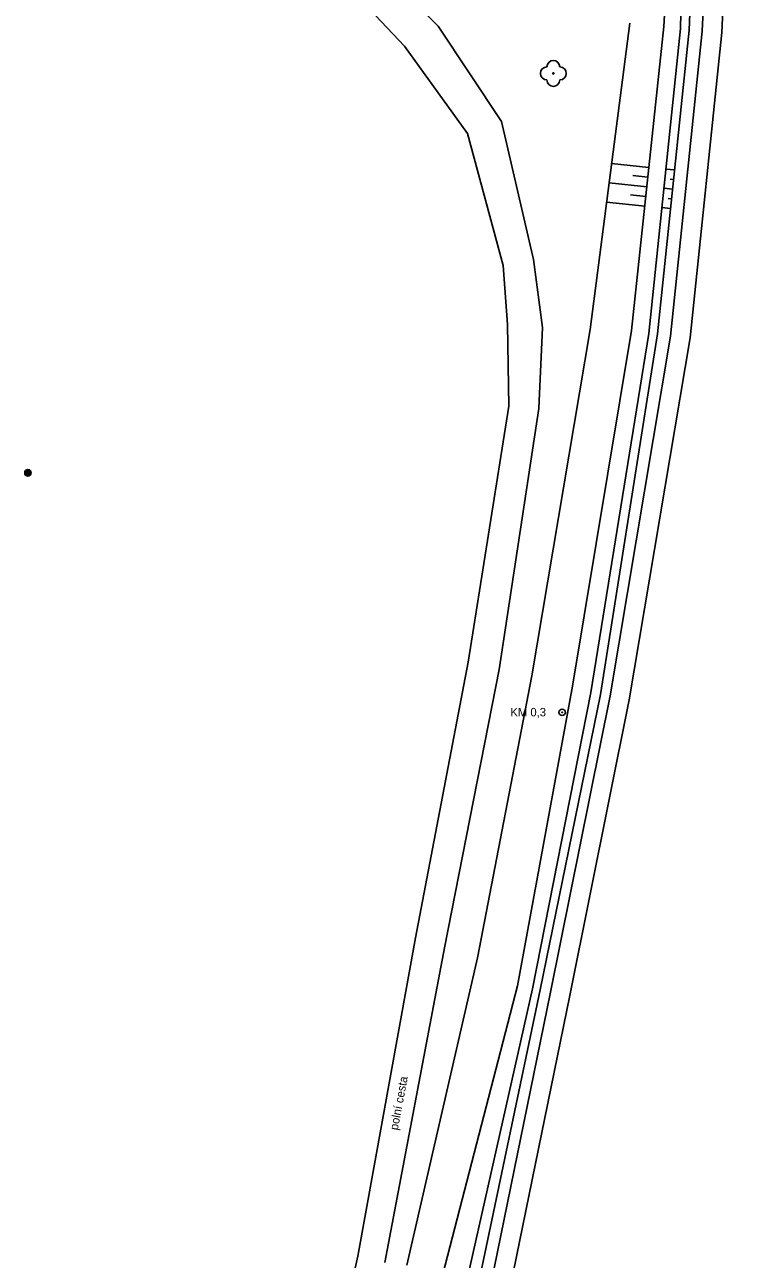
# Model space of a CAD drawing. Extents: x -539244 to -537359, y -1183785 to -1181851.
# Drawn here: x -537715.4 to -537660.5, y -1182898.8 to -1182803.4 of the extents above; entities that cross this region are included whole.
import ezdxf

# ---------------------------------------------------------------- set-up
doc = ezdxf.new("R2010")
doc.units = 0
for name, color, linetype in [('Vrstva 10', 7, 'Continuous'), ('Vrstva 12', 7, 'Continuous'), ('Vrstva 14', 7, 'Continuous'), ('Vrstva 15', 7, 'Continuous'), ('Vrstva 22', 7, 'Continuous'), ('Vrstva 25', 7, 'Continuous'), ('Vrstva 40', 7, 'Continuous')]:
    doc.layers.add(name, color=color, linetype=linetype)

msp = doc.modelspace()

# ---------------------------------------------------------------- linework, layer by layer
at = {"layer": 'Vrstva 10'}
for p, q in [((-537683.44, -1182803.48), (-537697.05, -1182789.65)), ((-537686.04, -1182805.03), (-537699.1, -1182791.1)), ((-537678.53, -1182810.85), (-537683.44, -1182803.48)), ((-537681.16, -1182811.77), (-537686.04, -1182805.03)), ((-537676.06, -1182821.51), (-537678.53, -1182810.85)), ((-537678.42, -1182821.97), (-537681.16, -1182811.77)), ((-537675.37, -1182826.76), (-537676.06, -1182821.51)), ((-537678.08, -1182826.54), (-537678.42, -1182821.97)), ((-537677.97, -1182832.85), (-537678.08, -1182826.54)), ((-537675.65, -1182833.03), (-537675.37, -1182826.76)), ((-537681.1, -1182852.63), (-537677.97, -1182832.85)), ((-537678.71, -1182853.18), (-537675.65, -1182833.03)), ((-537685.19, -1182873.93), (-537681.1, -1182852.63)), ((-537682.95, -1182874.7), (-537678.71, -1182853.18)), ((-537689.63, -1182898.53), (-537685.19, -1182873.93)), ((-537687.55, -1182899), (-537682.95, -1182874.7)), ((-537694.58, -1182920.48), (-537689.63, -1182898.53))]:
    msp.add_line(p, q, dxfattribs=at)
at = {"layer": 'Vrstva 12'}
for p, q in [((-537663.03, -1182803.86), (-537661.98, -1182782.16)), ((-537661.52, -1182803.96), (-537660.47, -1182782.18)), ((-537665.47, -1182827.43), (-537663.03, -1182803.86)), ((-537663.95, -1182827.56), (-537661.52, -1182803.96)), ((-537670.15, -1182855.23), (-537665.47, -1182827.43)), ((-537668.68, -1182855.53), (-537663.95, -1182827.56)), ((-537674.74, -1182878.12), (-537670.15, -1182855.23)), ((-537673.25, -1182878.37), (-537668.68, -1182855.53)), ((-537682.57, -1182923.97), (-537673.25, -1182878.37)), ((-537679.35, -1182900.7), (-537674.74, -1182878.12))]:
    msp.add_line(p, q, dxfattribs=at)
for radius in [0.25, 0.03]:
    msp.add_circle((-537673.85, -1182856.5), radius, dxfattribs=at)
at = {"layer": 'Vrstva 14'}
for p, q in [((-537664.03, -1182803.78), (-537662.549, -1182767.01)), ((-537664.7, -1182803.65), (-537664.276, -1182786.086)), ((-537665.63, -1182796.18), (-537665.99, -1182803.51)), ((-537671.69, -1182826.91), (-537668.63, -1182803.25)), ((-537665.99, -1182803.51), (-537668.48, -1182827)), ((-537667.15, -1182827.23), (-537664.7, -1182803.65)), ((-537666.49, -1182827.25), (-537664.03, -1182803.78)), ((-537676.19, -1182853.69), (-537671.69, -1182826.91)), ((-537668.48, -1182827), (-537673.05, -1182854.47)), ((-537671.63, -1182854.96), (-537667.15, -1182827.23)), ((-537670.88, -1182855.12), (-537666.49, -1182827.25)), ((-537680.4, -1182875.47), (-537676.19, -1182853.69)), ((-537673.05, -1182854.47), (-537677.31, -1182877.64)), ((-537676.14, -1182877.87), (-537671.63, -1182854.96)), ((-537675.56, -1182877.95), (-537670.88, -1182855.12)), ((-537685.86, -1182899.22), (-537680.4, -1182875.47)), ((-537677.31, -1182877.64), (-537683.08, -1182899.91)), ((-537681.18, -1182900.3), (-537676.14, -1182877.87)), ((-537680.25, -1182900.41), (-537675.56, -1182877.95))]:
    msp.add_line(p, q, dxfattribs=at)
at = {"layer": 'Vrstva 15'}
for p, q in [((-537667.144, -1182814.401), (-537670.033, -1182814.095)), ((-537665.163, -1182814.586), (-537665.829, -1182814.517)), ((-537667.303, -1182815.892), (-537670.225, -1182815.582)), ((-537667.223, -1182815.146), (-537668.386, -1182815.023)), ((-537665.241, -1182815.333), (-537665.507, -1182815.305)), ((-537667.382, -1182816.638), (-537668.557, -1182816.513)), ((-537665.319, -1182816.078), (-537665.984, -1182816.009)), ((-537665.397, -1182816.824), (-537665.663, -1182816.797)), ((-537667.461, -1182817.384), (-537670.417, -1182817.071)), ((-537665.475, -1182817.57), (-537666.139, -1182817.5))]:
    msp.add_line(p, q, dxfattribs=at)
at = {"layer": 'Vrstva 22'}
msp.add_circle((-537674.53, -1182807.13), 0.05, dxfattribs=at)
for centre, start, end in [((-537674.53, -1182806.63), 0, 180), ((-537675.03, -1182807.13), 90, 270), ((-537674.03, -1182807.13), 270, 90), ((-537674.53, -1182807.63), 180, 0)]:
    msp.add_arc(centre, 0.5, start, end, dxfattribs=at)
at = {"layer": 'Vrstva 25'}
for radius in [0.25, 0.2, 0.15, 0.1, 0.05]:
    msp.add_circle((-537715.13, -1182837.99), radius, dxfattribs=at)

# ---------------------------------------------------------------- texts
at = {"layer": 'Vrstva 40'}
msp.add_text('KM 0,3', height=0.65, dxfattribs=at).set_placement((-537677.85, -1182856.811))
msp.add_text('polní cesta', height=0.65, rotation=79.28072, dxfattribs=at).set_placement((-537686.556, -1182888.822))

doc.saveas('drawing.dxf')
